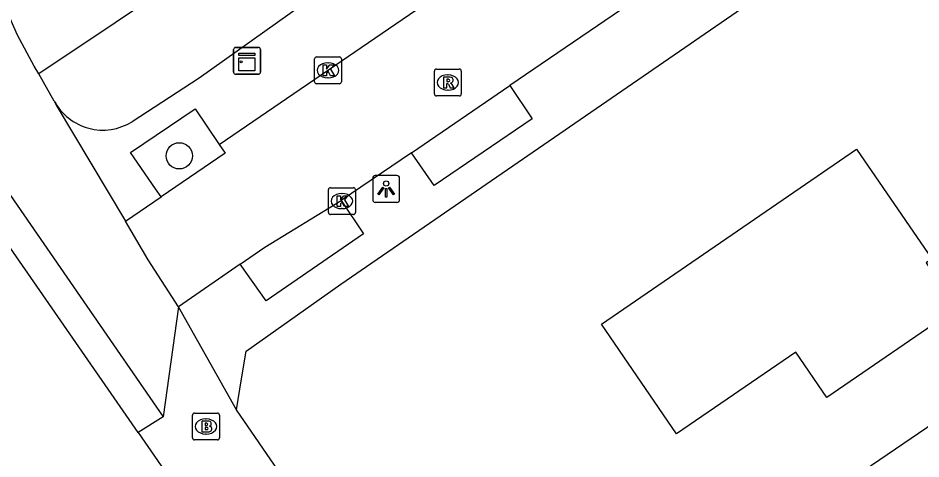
# Model space of a CAD drawing. Extents: x 157466 to 158888, y 383063 to 384677.
# Drawn here: x 158035.83 to 158069.41, y 383371.92 to 383388.31 of the extents above; entities that cross this region are included whole.
import ezdxf

# ---------------------------------------------------------------- set-up
doc = ezdxf.new("R2010")
doc.units = 0
for name, color, linetype in [('IMGEO_Boom', 7, 'Continuous'), ('IMGEO_Brandkraan', 7, 'Continuous'), ('IMGEO_Groenvoorziening', 7, 'Continuous'), ('IMGEO_Kast', 7, 'Continuous'), ('IMGEO_Kolk', 7, 'Continuous'), ('IMGEO_Lichtpunt', 7, 'Continuous'), ('IMGEO_Pand', 7, 'Continuous'), ('IMGEO_Rijbaan_lokaal_gesloten', 7, 'Continuous'), ('IMGEO_Rijbaan_lokaal_open', 7, 'Continuous'), ('IMGEO_Rioolput', 7, 'Continuous'), ('IMGEO_Voetpad_open', 7, 'Continuous')]:
    doc.layers.add(name, color=color, linetype=linetype)

msp = doc.modelspace()

# ---------------------------------------------------------------- linework, layer by layer
at = {"layer": 'IMGEO_Boom'}
msp.add_circle((158041.826, 383383.185), 0.489, dxfattribs=at)
at = {"layer": 'IMGEO_Brandkraan'}
for p, q in [((158042.318, 383372.696), (158042.318, 383373.548)), ((158042.393, 383373.622), (158043.245, 383373.622)), ((158043.319, 383373.548), (158043.319, 383372.696)), ((158042.806, 383373.402), (158042.831, 383373.402)), ((158042.829, 383372.842), (158042.804, 383372.842)), ((158043.245, 383372.622), (158042.393, 383372.622))]:
    msp.add_line(p, q, dxfattribs=at)
for points in [[(158042.318, 383372.696), (158042.318, 383373.548)], [(158042.393, 383373.622), (158043.245, 383373.622)], [(158043.319, 383373.548), (158043.319, 383372.696)], [(158042.666, 383373.322), (158042.666, 383372.922), (158042.879, 383372.922)], [(158042.897, 383373.322), (158042.666, 383373.322)], [(158042.845, 383373.241), (158042.791, 383373.241), (158042.791, 383373.165)], [(158042.791, 383373.165), (158042.844, 383373.165)], [(158042.853, 383373.089), (158042.791, 383373.089), (158042.791, 383373.008)], [(158042.791, 383373.008), (158042.853, 383373.008)], [(158043.245, 383372.622), (158042.393, 383372.622)]]:
    msp.add_lwpolyline(points, dxfattribs=at)
for centre, radius, start, end in [((158042.395, 383373.546), 0.0765, 91.552, 178.448), ((158042.395, 383373.546), 0.0765, 91.552, 178.448), ((158043.243, 383373.546), 0.0765, 1.552, 88.448), ((158043.243, 383373.546), 0.0765, 1.552, 88.448), ((158042.846, 383373.203), 0.0379, 267.8285, 90.9355), ((158042.901, 383373.177), 0.145, 59.4692, 91.5367), ((158042.926, 383373.224), 0.0922, 285.5137, 58.1501), ((158042.854, 383373.048), 0.0404, 269.8759, 90.5077), ((158042.885, 383373.173), 0.251, 268.6676, 293.5347), ((158042.931, 383373.032), 0.105, 301.3115, 78.989), ((158042.395, 383372.698), 0.0765, 181.552, 268.448), ((158042.395, 383372.698), 0.0765, 181.552, 268.448), ((158043.243, 383372.698), 0.0765, 271.552, 358.448), ((158043.243, 383372.698), 0.0765, 271.552, 358.448)]:
    msp.add_arc(centre, radius, start, end, dxfattribs=at)
for centre, major_axis, ratio, start_param, end_param in [((158042.805, 383373.122), (-0.387, 0.002), 0.722429, 4.712389, 7.853982), ((158042.83, 383373.122), (-0.39, 0.002), 0.717154, 1.570796, 4.712389)]:
    msp.add_ellipse(centre, major_axis=major_axis, ratio=ratio, start_param=start_param, end_param=end_param, dxfattribs=at)
at = {"layer": 'IMGEO_Groenvoorziening'}
msp.add_lwpolyline([(158045.156, 383391.955), (158036.596, 383386.232)], dxfattribs=at)
at = {"layer": 'IMGEO_Kast'}
for p, q in [((158043.845, 383386.291), (158043.845, 383387.132)), ((158043.845, 383387.132), (158043.845, 383386.291)), ((158043.92, 383387.216), (158044.761, 383387.216)), ((158044.761, 383387.216), (158043.92, 383387.216)), ((158044.845, 383387.141), (158044.845, 383386.3)), ((158044.845, 383386.3), (158044.845, 383387.141)), ((158044.77, 383386.216), (158043.929, 383386.216)), ((158043.929, 383386.216), (158044.77, 383386.216))]:
    msp.add_line(p, q, dxfattribs=at)
for points in [[(158044.04, 383387.006), (158044.64, 383387.006), (158044.64, 383386.921), (158044.04, 383386.921), (158044.04, 383387.006)], [(158044.04, 383386.831), (158044.64, 383386.831), (158044.64, 383386.342), (158044.04, 383386.342), (158044.04, 383386.831)]]:
    msp.add_lwpolyline(points, dxfattribs=at)
msp.add_circle((158044.124, 383386.68), 0.0377, dxfattribs=at)
for centre, start, end in [((158043.923, 383387.138), 92.4484, 184.2845), ((158043.923, 383387.138), 92.4484, 184.2845), ((158044.767, 383387.138), 2.4484, 94.2845), ((158044.767, 383387.138), 2.4484, 94.2845), ((158043.923, 383386.294), 182.4484, 274.2845), ((158043.923, 383386.294), 182.4484, 274.2845), ((158044.767, 383386.294), 272.4484, 4.2845), ((158044.767, 383386.294), 272.4484, 4.2845)]:
    msp.add_arc(centre, 0.0779, start, end, dxfattribs=at)
at = {"layer": 'IMGEO_Kolk'}
for p, q in [((158046.857, 383385.938), (158046.857, 383386.79)), ((158046.932, 383386.864), (158047.784, 383386.864)), ((158047.345, 383386.644), (158047.37, 383386.644)), ((158047.858, 383386.79), (158047.858, 383385.938)), ((158047.368, 383386.084), (158047.343, 383386.084)), ((158047.784, 383385.864), (158046.932, 383385.864)), ((158047.373, 383381.075), (158047.373, 383381.927)), ((158047.448, 383382.001), (158048.3, 383382.001)), ((158048.374, 383381.927), (158048.374, 383381.075)), ((158047.861, 383381.781), (158047.886, 383381.781)), ((158047.884, 383381.221), (158047.859, 383381.221)), ((158048.3, 383381.001), (158047.448, 383381.001))]:
    msp.add_line(p, q, dxfattribs=at)
for points in [[(158046.857, 383385.938), (158046.857, 383386.79)], [(158046.932, 383386.864), (158047.784, 383386.864)], [(158047.858, 383386.79), (158047.858, 383385.938)], [(158047.178, 383386.564), (158047.301, 383386.564), (158047.301, 383386.413), (158047.431, 383386.564), (158047.595, 383386.564), (158047.449, 383386.413), (158047.602, 383386.164), (158047.45, 383386.164), (158047.365, 383386.328), (158047.301, 383386.261), (158047.301, 383386.164), (158047.178, 383386.164), (158047.178, 383386.564)], [(158047.784, 383385.864), (158046.932, 383385.864)], [(158047.373, 383381.075), (158047.373, 383381.927)], [(158047.448, 383382.001), (158048.3, 383382.001)], [(158048.374, 383381.927), (158048.374, 383381.075)], [(158047.694, 383381.701), (158047.817, 383381.701), (158047.817, 383381.55), (158047.947, 383381.701), (158048.111, 383381.701), (158047.965, 383381.55), (158048.118, 383381.301), (158047.966, 383381.301), (158047.881, 383381.465), (158047.817, 383381.398), (158047.817, 383381.301), (158047.694, 383381.301), (158047.694, 383381.701)], [(158048.3, 383381.001), (158047.448, 383381.001)]]:
    msp.add_lwpolyline(points, dxfattribs=at)
for centre, start, end in [((158046.934, 383386.788), 91.552, 178.448), ((158046.934, 383386.788), 91.552, 178.448), ((158047.782, 383386.788), 1.552, 88.448), ((158047.782, 383386.788), 1.552, 88.448), ((158046.934, 383385.94), 181.552, 268.448), ((158046.934, 383385.94), 181.552, 268.448), ((158047.782, 383385.94), 271.552, 358.448), ((158047.782, 383385.94), 271.552, 358.448), ((158047.45, 383381.925), 91.552, 178.448), ((158047.45, 383381.925), 91.552, 178.448), ((158048.298, 383381.925), 1.552, 88.448), ((158048.298, 383381.925), 1.552, 88.448), ((158047.45, 383381.077), 181.552, 268.448), ((158047.45, 383381.077), 181.552, 268.448), ((158048.298, 383381.077), 271.552, 358.448), ((158048.298, 383381.077), 271.552, 358.448)]:
    msp.add_arc(centre, 0.0765, start, end, dxfattribs=at)
for centre, major_axis, ratio, start_param, end_param in [((158047.344, 383386.364), (-0.387, 0.002), 0.722429, 4.712389, 7.853982), ((158047.369, 383386.364), (-0.39, 0.002), 0.717154, 1.570796, 4.712389), ((158047.86, 383381.501), (-0.387, 0.002), 0.722429, 4.712389, 7.853982), ((158047.885, 383381.501), (-0.39, 0.002), 0.717154, 1.570796, 4.712389)]:
    msp.add_ellipse(centre, major_axis=major_axis, ratio=ratio, start_param=start_param, end_param=end_param, dxfattribs=at)
at = {"layer": 'IMGEO_Lichtpunt'}
for p, q in [((158049.021, 383382.357), (158049.021, 383381.55)), ((158049.021, 383382.357), (158049.021, 383381.55)), ((158049.923, 383382.452), (158049.115, 383382.452)), ((158049.923, 383382.452), (158049.115, 383382.452)), ((158050.017, 383381.55), (158050.017, 383382.357)), ((158050.017, 383381.55), (158050.017, 383382.357)), ((158049.115, 383381.456), (158049.923, 383381.456)), ((158049.115, 383381.456), (158049.923, 383381.456))]:
    msp.add_line(p, q, dxfattribs=at)
for points in [[(158049.395, 383382.021), (158049.434, 383381.993), (158049.246, 383381.731), (158049.208, 383381.758), (158049.395, 383382.021)], [(158049.497, 383381.973), (158049.544, 383381.973), (158049.544, 383381.651), (158049.497, 383381.651), (158049.497, 383381.973)], [(158049.607, 383381.993), (158049.645, 383382.02), (158049.832, 383381.758), (158049.793, 383381.73), (158049.607, 383381.993)]]:
    msp.add_lwpolyline(points, dxfattribs=at)
msp.add_circle((158049.52, 383382.155), 0.0994, dxfattribs=at)
for centre, start, end in [((158049.115, 383382.357), 90, 180), ((158049.115, 383382.357), 90, 180), ((158049.923, 383382.357), 0, 90), ((158049.923, 383382.357), 0, 90), ((158049.115, 383381.55), 180, 270), ((158049.115, 383381.55), 180, 270), ((158049.923, 383381.55), 270, 0), ((158049.923, 383381.55), 270, 360)]:
    msp.add_arc(centre, 0.0946, start, end, dxfattribs=at)
at = {"layer": 'IMGEO_Pand'}
for points in [[(158060.325, 383372.853), (158057.531, 383376.932), (158067.02, 383383.433), (158069.814, 383379.354), (158069.602, 383379.209), (158070.758, 383377.521), (158065.909, 383374.199), (158064.753, 383375.887), (158060.325, 383372.853)], [(158063.457, 383349.42), (158070.453, 383354.196), (158070.741, 383353.776), (158073.267, 383355.504), (158072.98, 383355.926), (158079.5, 383360.371), (158073, 383369.907), (158072.752, 383369.739), (158070.217, 383373.469), (158065.818, 383370.478), (158066.004, 383370.206), (158059.232, 383365.6), (158059.047, 383365.873), (158054.649, 383362.864), (158057.202, 383359.135), (158056.946, 383358.96), (158063.457, 383349.42)]]:
    msp.add_lwpolyline(points, dxfattribs=at)
at = {"layer": 'IMGEO_Rijbaan_lokaal_gesloten'}
for points in [[(158040.302, 383372.893), (158034.641, 383381.039)], [(158040.302, 383372.893), (158055.557, 383350.794), (158060.774, 383343.111)]]:
    msp.add_lwpolyline(points, dxfattribs=at)
at = {"layer": 'IMGEO_Rijbaan_lokaal_open'}
for points in [[(158063.555, 383392.231), (158054.125, 383385.797)], [(158043.315, 383383.602), (158050.626, 383388.598)], [(158050.465, 383383.292), (158054.125, 383385.797)], [(158043.315, 383383.602), (158043.528, 383383.286), (158041.15, 383381.661)], [(158050.465, 383383.292), (158047.85, 383381.524)], [(158039.822, 383380.755), (158041.15, 383381.661)], [(158044.093, 383379.154), (158045.007, 383379.784), (158047.85, 383381.524)], [(158041.794, 383377.569), (158040.67, 383379.315), (158039.822, 383380.755)], [(158044.093, 383379.154), (158041.794, 383377.569)]]:
    msp.add_lwpolyline(points, dxfattribs=at)
at = {"layer": 'IMGEO_Rioolput'}
for p, q in [((158051.314, 383385.485), (158051.314, 383386.337)), ((158051.389, 383386.411), (158052.241, 383386.411)), ((158052.315, 383386.337), (158052.315, 383385.485)), ((158051.802, 383386.191), (158051.827, 383386.191)), ((158051.825, 383385.631), (158051.8, 383385.631)), ((158052.241, 383385.411), (158051.389, 383385.411))]:
    msp.add_line(p, q, dxfattribs=at)
for points in [[(158051.314, 383385.485), (158051.314, 383386.337)], [(158051.389, 383386.411), (158052.241, 383386.411)], [(158052.315, 383386.337), (158052.315, 383385.485)], [(158051.903, 383386.109), (158051.651, 383386.111), (158051.651, 383385.711)], [(158051.829, 383386.03), (158051.775, 383386.03), (158051.775, 383385.949)], [(158051.775, 383385.949), (158051.827, 383385.949)], [(158051.651, 383385.711), (158051.775, 383385.711), (158051.775, 383385.873), (158051.786, 383385.873)], [(158051.833, 383385.844), (158051.904, 383385.711), (158052.044, 383385.711), (158051.979, 383385.837)], [(158052.241, 383385.411), (158051.389, 383385.411)]]:
    msp.add_lwpolyline(points, dxfattribs=at)
for centre, radius, start, end in [((158051.391, 383386.335), 0.0765, 91.552, 178.448), ((158051.391, 383386.335), 0.0765, 91.552, 178.448), ((158052.239, 383386.335), 0.0765, 1.552, 88.448), ((158052.239, 383386.335), 0.0765, 1.552, 88.448), ((158051.811, 383386.138), 0.19, 274.7715, 282.9687), ((158051.835, 383385.934), 0.0964, 77.0061, 93.1865), ((158051.849, 383385.991), 0.0378, 276.6634, 79.6772), ((158051.902, 383385.999), 0.109, 350.3612, 89.416), ((158051.9, 383385.999), 0.112, 277.5842, 350.9817), ((158051.785, 383385.82), 0.0533, 26.0293, 88.6989), ((158051.884, 383385.784), 0.108, 29.5134, 73.7905), ((158051.391, 383385.487), 0.0765, 181.552, 268.448), ((158051.391, 383385.487), 0.0765, 181.552, 268.448), ((158052.239, 383385.487), 0.0765, 271.552, 358.448), ((158052.239, 383385.487), 0.0765, 271.552, 358.448)]:
    msp.add_arc(centre, radius, start, end, dxfattribs=at)
for centre, major_axis, ratio, start_param, end_param in [((158051.801, 383385.911), (-0.387, 0.002), 0.722429, 4.712389, 7.853982), ((158051.826, 383385.911), (-0.39, 0.002), 0.717154, 1.570796, 4.712389)]:
    msp.add_ellipse(centre, major_axis=major_axis, ratio=ratio, start_param=start_param, end_param=end_param, dxfattribs=at)
at = {"layer": 'IMGEO_Voetpad_open'}
for points in [[(158043.948, 383373.738), (158044.138, 383374.89), (158044.309, 383375.924), (158047.833, 383378.409), (158069.337, 383393.213), (158069.427, 383393.097), (158110.929, 383421.479), (158124.53, 383430.909)], [(158036.596, 383386.232), (158036.432, 383386.518), (158035.809, 383387.677), (158034.143, 383391.42), (158030.52, 383400.045), (158028.89, 383404.32)], [(158047.924, 383389.889), (158042.562, 383386.072), (158040.072, 383384.455)], [(158037.176, 383385.22), (158036.774, 383385.921), (158036.596, 383386.232)], [(158054.125, 383385.797), (158054.952, 383384.565), (158051.309, 383382.083), (158050.465, 383383.292)], [(158037.176, 383385.22), (158037.249, 383385.065), (158039.822, 383380.755)], [(158041.15, 383381.661), (158040.941, 383381.962), (158040.005, 383383.309), (158042.416, 383384.931), (158043.315, 383383.602)], [(158034.641, 383381.039), (158035.546, 383381.71), (158041.231, 383373.486)], [(158047.85, 383381.524), (158048.679, 383380.279), (158045.057, 383377.796), (158044.093, 383379.154)], [(158041.794, 383377.569), (158041.231, 383373.486)], [(158043.948, 383373.738), (158041.794, 383377.569)], [(158041.231, 383373.486), (158040.302, 383372.893)], [(158091.649, 383319.824), (158080.623, 383324.698), (158080.605, 383324.706), (158080.013, 383325.005), (158079.45, 383325.355), (158078.92, 383325.754), (158078.238, 383326.196), (158076.91, 383327.188), (158075.677, 383328.294), (158074.547, 383329.507), (158073.921, 383330.452), (158068.108, 383338.592), (158043.948, 383373.738)]]:
    msp.add_lwpolyline(points, dxfattribs=at)
msp.add_arc((158038.982, 383386.194), 2.052, 208.3393, 302.0665, dxfattribs=at)

doc.saveas('drawing.dxf')
